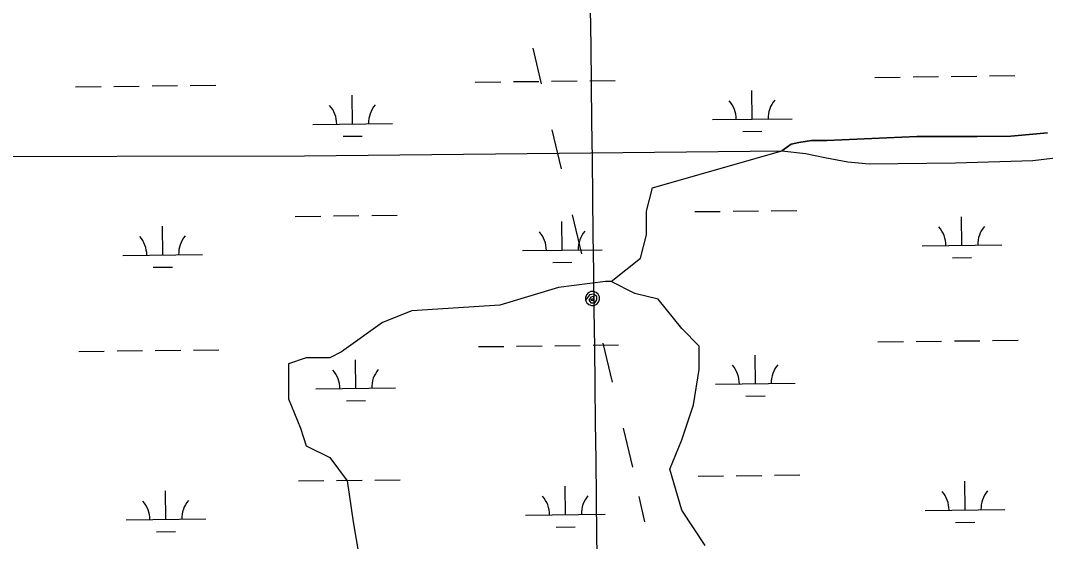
# Model space of a CAD drawing. Extents: x 3694830 to 3732949, y 415201 to 440970.
# Drawn here: x 3724685 to 3725973, y 430155 to 430810 of the extents above; entities that cross this region are included whole.
import ezdxf

# ---------------------------------------------------------------- set-up
doc = ezdxf.new("R2010")
doc.units = 0
for name, color, linetype in [('V-GRID-MAJR', 7, 'Continuous'), ('V-TOPO-SHOR', 7, 'Continuous'), ('V-UTIL-LINE', 7, 'Continuous'), ('V-WETL-SWMP', 7, 'Continuous')]:
    doc.layers.add(name, color=color, linetype=linetype)

msp = doc.modelspace()

# ---------------------------------------------------------------- linework, layer by layer
at = {"layer": 'V-GRID-MAJR'}
msp.add_spline([(3725521.948, 420931.967), (3725447.9250000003, 426990.407), (3725373.878, 433050.776), (3725299.8310000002, 439111.152), (3725299.808, 439113.075)], degree=3, dxfattribs=at)
at = {"layer": 'V-TOPO-SHOR'}
for points in [[(3725641.33, 430646.566), (3725653.108, 430654.821), (3725662.793, 430656.86100000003), (3725678.702, 430659.575), (3725698.056, 430659.509), (3725810.745, 430664.66000000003), (3725886.781, 430664.404), (3725928.949, 430664.95300000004), (3725975.2770000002, 430668.944)], [(3721370.724, 430621.404), (3721924.294, 430619.538), (3722410.545, 430618.971), (3722725.8340000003, 430627.528), (3722811.328, 430627.239), (3722965.221, 430627.79000000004), (3723029.358, 430632.918), (3723082.796, 430633.80700000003), (3723139.418, 430628.271), (3723158.6520000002, 430628.208), (3723183.257, 430635.605), (3723199.295, 430637.688), (3723242.039, 430636.47500000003), (3723517.736, 430630.204), (3723790.264, 430633.561), (3724251.969, 430643.76), (3724570.421, 430639.484), (3725041.713, 430640.033), (3725641.33, 430646.566)], [(3725427.216163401, 430482.0128061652), (3725464.060631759, 430511.4883808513), (3725471.4295254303, 430540.9639555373), (3725471.4295254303, 430570.4395302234), (3725478.7984191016, 430599.91510490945), (3725641.33, 430646.566)], [(3725641.33, 430646.566), (3725671.04, 430643.01), (3725695.217, 430638.08900000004), (3725724.231, 430632.461), (3725751.183, 430630.29600000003), (3725859.71, 430631.314), (3725956.497, 430634.446), (3725984.847, 430637.804)], [(3725545.1184621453, 430150.41259094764), (3725515.642887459, 430194.6259529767), (3725500.9051001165, 430246.20820867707), (3725515.642887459, 430283.05267703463), (3725530.380674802, 430327.2660390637), (3725537.749568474, 430371.4794010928), (3725537.749568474, 430400.9549757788), (3725515.642887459, 430423.06165679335), (3725486.1673127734, 430459.9061251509), (3725456.691738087, 430467.27501882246), (3725427.216163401, 430482.0128061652), (3725419.8472697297, 430482.0128061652), (3725360.896120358, 430474.64391249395), (3725287.2071836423, 430452.5372314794), (3725176.6737785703, 430445.1683378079), (3725139.8293102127, 430430.4305504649), (3725088.247054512, 430393.58608210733), (3725073.509267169, 430386.2171884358), (3725044.033692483, 430386.2171884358), (3725021.9270114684, 430378.8482947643), (3725021.9270114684, 430342.0038264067), (3725021.9270114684, 430334.63493273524), (3725036.6647988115, 430297.7904643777), (3725044.033692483, 430275.6837833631), (3725073.509267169, 430260.9459960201), (3725095.6159481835, 430231.47042133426), (3725102.9848418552, 430179.88816563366), (3725110.3537355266, 430135.6748036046)]]:
    msp.add_lwpolyline(points, dxfattribs=at)
at = {"layer": 'V-UTIL-LINE'}
for points in [[(3725339.373, 430730.521), (3725329.089, 430775.45900000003)], [(3725364.784, 430623.794), (3725353.109, 430672.831)], [(3725390.1950000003, 430517.068), (3725378.52, 430566.104)], [(3725403.588, 430460.82), (3725401.665, 430458.679), (3725403.975, 430458.39900000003), (3725405.758, 430460.488), (3725404.769, 430463.243), (3725401.43, 430462.614), (3725398.876, 430458.68200000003), (3725401.504, 430455.321), (3725406.364, 430455.148), (3725408.955, 430458.923), (3725408.8880000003, 430463.393), (3725405.038, 430466.299), (3725399.617, 430465.34), (3725394.833, 430458.735), (3725396.2970000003, 430455.544), (3725398.8710000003, 430453.155), (3725402.163, 430451.933), (3725405.673, 430452.065), (3725408.864, 430453.529), (3725411.253, 430456.103), (3725412.474, 430459.396), (3725412.343, 430462.905), (3725410.879, 430466.096), (3725408.305, 430468.485), (3725405.012, 430469.707), (3725401.503, 430469.575), (3725398.312, 430468.11100000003), (3725395.923, 430465.537), (3725394.701, 430462.244), (3725394.833, 430458.735)], [(3725428.656, 430355.536), (3725416.98, 430404.572)], [(3725454.0670000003, 430248.809), (3725442.392, 430297.846)], [(3725469.36, 430180.168), (3725462.333, 430211.706)]]:
    msp.add_lwpolyline(points, dxfattribs=at)
at = {"layer": 'V-WETL-SWMP'}
for p, q in [((3725758.1438617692, 430738.8867794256), (3725790.14158358, 430739.26842478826)), ((3725806.140444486, 430739.4592474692), (3725838.1381662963, 430739.8408928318)), ((3725854.1370272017, 430740.031715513), (3725886.1347490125, 430740.4133608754)), ((3725902.133609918, 430740.6041835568), (3725934.1313317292, 430740.98582891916)), ((3724754.3993268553, 430726.9148506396), (3724786.397048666, 430727.2964960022)), ((3724802.3959095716, 430727.4873186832), (3724834.393631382, 430727.8689640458)), ((3724850.392492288, 430728.05978672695), (3724882.3902140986, 430728.4414320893)), ((3724898.3890750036, 430728.6322547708), (3724930.386796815, 430729.01390013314)), ((3725256.271594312, 430732.9008150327), (3725288.269316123, 430733.28246039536)), ((3725304.2681770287, 430733.4732830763), (3725336.265898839, 430733.8549284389)), ((3725352.2647597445, 430734.0457511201), (3725384.2624815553, 430734.4273964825)), ((3725400.2613424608, 430734.6182191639), (3725432.259064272, 430734.99986452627)), ((3725102.295771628, 430680.3186952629), (3725101.866419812, 430716.31613479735)), ((3725604.168039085, 430686.3046596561), (3725603.7386872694, 430722.3020991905)), ((3725554.1715987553, 430685.70833877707), (3725654.1644794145, 430686.9009805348)), ((3725052.2993312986, 430679.72237438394), (3725152.2922119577, 430680.91501614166)), ((3725090.4806628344, 430664.74567576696), (3725114.478954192, 430665.0319097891)), ((3725592.352930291, 430670.7316401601), (3725616.351221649, 430671.01787418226)), ((3725810.7442807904, 430664.6588855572), (3725698.054296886, 430659.5088881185)), ((3725886.7802700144, 430664.4028838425), (3725810.7442807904, 430664.6588855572)), ((3725928.948264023, 430664.951882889), (3725886.7802700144, 430664.4028838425)), ((3725975.2752573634, 430668.9438818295), (3725928.948264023, 430664.95188288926)), ((3725653.1083033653, 430654.82088914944), (3725641.329305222, 430646.56588944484)), ((3725662.792301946, 430656.8618889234), (3725653.1083033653, 430654.82088914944)), ((3725678.7002996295, 430659.57388855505), (3725662.792301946, 430656.8618889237)), ((3725698.054296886, 430659.5088881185), (3725678.7002996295, 430659.57388855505)), ((3725641.329305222, 430646.56588944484), (3725671.0403010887, 430643.00988878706)), ((3725671.0403010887, 430643.00988878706), (3725695.2172977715, 430638.0898882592)), ((3725695.2172977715, 430638.0898882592), (3725724.231293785, 430632.46188762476)), ((3725956.495260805, 430634.44488237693), (3725984.8472567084, 430637.80488172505)), ((3725724.231293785, 430632.46188762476), (3725751.1822900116, 430630.2968870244)), ((3725751.1822900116, 430630.2968870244), (3725859.710274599, 430631.313884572)), ((3725859.710274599, 430631.313884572), (3725956.495260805, 430634.44488237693)), ((3725580.1385407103, 430570.5778432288), (3725612.1362625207, 430570.95948859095)), ((3725628.1351234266, 430571.1503112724), (3725660.1328452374, 430571.5319566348)), ((3725030.269690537, 430564.01941079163), (3725062.2674123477, 430564.4010561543)), ((3725078.2662732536, 430564.5918788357), (3725110.263995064, 430564.9735241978)), ((3725126.2628559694, 430565.16434687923), (3725158.26057778, 430565.54599224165)), ((3725532.141957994, 430570.00537518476), (3725564.139679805, 430570.3870205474)), ((3725867.5158638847, 430527.572166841), (3725867.0865120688, 430563.5696063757)), ((3724863.7713289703, 430515.600238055), (3724863.341977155, 430551.5976775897)), ((3725365.6435964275, 430521.5862024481), (3725365.214244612, 430557.5836419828)), ((3725315.6471560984, 430520.9898815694), (3725415.6400367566, 430522.18252332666)), ((3725817.5194235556, 430526.9758459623), (3725917.512304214, 430528.16848771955)), ((3724813.7748886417, 430515.0039171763), (3724913.7677692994, 430516.19655893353)), ((3725353.8284876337, 430506.0131829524), (3725377.826778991, 430506.2994169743)), ((3725855.700755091, 430511.9991473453), (3725879.6990464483, 430512.2853813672)), ((3724851.956220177, 430500.0272185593), (3724875.9545115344, 430500.3134525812)), ((3725762.1114899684, 430406.2354406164), (3725794.109211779, 430406.61708597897)), ((3725810.108072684, 430406.8079086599), (3725842.1057944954, 430407.18955402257)), ((3725858.104655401, 430407.38037670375), (3725890.1023772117, 430407.7620220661)), ((3725906.101238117, 430407.9528447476), (3725938.0989599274, 430408.33449010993)), ((3724758.3669550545, 430394.26351183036), (3724790.3646768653, 430394.64515719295)), ((3724806.36353777, 430394.8359798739), (3724838.3612595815, 430395.21762523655)), ((3724854.360120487, 430395.4084479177), (3724886.3578422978, 430395.7900932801)), ((3724902.356703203, 430395.9809159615), (3724934.3544250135, 430396.3625613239)), ((3725260.239222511, 430400.2494762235), (3725292.236944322, 430400.6311215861)), ((3725308.2358052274, 430400.821944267), (3725340.2335270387, 430401.2035896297)), ((3725356.2323879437, 430401.39441231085), (3725388.2301097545, 430401.7760576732)), ((3725404.2289706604, 430401.9668803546), (3725436.2266924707, 430402.34852571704)), ((3725106.2633998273, 430347.66735645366), (3725105.834048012, 430383.66479598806)), ((3725608.135667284, 430353.6533208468), (3725607.706315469, 430389.65076038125)), ((3725558.1392269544, 430353.05699996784), (3725658.1321076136, 430354.24964172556)), ((3725056.2669594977, 430347.07103557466), (3725156.2598401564, 430348.26367733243)), ((3725094.448291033, 430332.0943369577), (3725118.446582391, 430332.38057097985)), ((3725596.3205584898, 430338.08030135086), (3725620.3188498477, 430338.366535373)), ((3725536.109586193, 430237.35403637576), (3725568.107308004, 430237.7356817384)), ((3725584.106168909, 430237.9265044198), (3725616.10389072, 430238.30814978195)), ((3725632.1027516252, 430238.49897246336), (3725664.1004734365, 430238.8806178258)), ((3725034.237318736, 430231.36807198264), (3725066.235040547, 430231.7497173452)), ((3725082.2339014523, 430231.9405400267), (3725114.231623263, 430232.3221853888)), ((3725130.230484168, 430232.51300807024), (3725162.2282059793, 430232.8946534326)), ((3725369.6112246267, 430188.9348636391), (3725369.1818728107, 430224.9323031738)), ((3725871.483492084, 430194.920828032), (3725871.054140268, 430230.9182675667)), ((3724867.7389571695, 430182.948899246), (3724867.309605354, 430218.94633878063)), ((3725319.614784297, 430188.3385427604), (3725419.607664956, 430189.5311845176)), ((3725821.4870517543, 430194.3245071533), (3725921.4799324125, 430195.51714891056)), ((3724817.74251684, 430182.3525783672), (3724917.7353974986, 430183.5452201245)), ((3725357.7961158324, 430173.3618441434), (3725381.7944071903, 430173.6480781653)), ((3725859.6683832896, 430179.3478085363), (3725883.6666746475, 430179.6340425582)), ((3724855.923848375, 430167.37587975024), (3724879.9221397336, 430167.6621137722))]:
    msp.add_line(p, q, dxfattribs=at)
for centre, radius, start, end in [((3725047.0511057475, 430680.134614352), 35.24628790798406, 359.91152952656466, 41.455187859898), ((3725157.5291120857, 430681.45231500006), 35.246287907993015, 139.91152663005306, 181.4551849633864), ((3725548.923373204, 430686.12057874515), 35.24628790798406, 359.91152952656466, 41.455187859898), ((3725659.401379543, 430687.4382793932), 35.246287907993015, 139.91152663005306, 181.4551849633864), ((3725310.3989305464, 430521.4021215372), 35.24628790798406, 359.91152952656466, 41.455187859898), ((3725420.876936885, 430522.7198221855), 35.246287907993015, 139.91152663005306, 181.4551849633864), ((3725812.2711980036, 430527.38808593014), 35.24628790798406, 359.91152952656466, 41.455187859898), ((3725922.749204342, 430528.7057865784), 35.246287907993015, 139.91152663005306, 181.4551849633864), ((3724808.526663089, 430515.41615714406), 35.24628790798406, 359.91152952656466, 41.455187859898), ((3724919.004669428, 430516.7338577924), 35.246287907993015, 139.91152663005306, 181.4551849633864), ((3725663.369007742, 430354.78694058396), 35.246287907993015, 139.91152663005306, 181.4551849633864), ((3725051.0187339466, 430347.48327554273), 35.24628790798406, 359.91152952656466, 41.455187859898), ((3725161.496740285, 430348.80097619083), 35.246287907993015, 139.91152663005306, 181.4551849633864), ((3725552.8910014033, 430353.46923993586), 35.24628790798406, 359.91152952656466, 41.455187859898), ((3725314.3665587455, 430188.7507827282), 35.24628790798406, 359.91152952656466, 41.455187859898), ((3725424.844565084, 430190.0684833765), 35.246287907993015, 139.91152663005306, 181.4551849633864), ((3725816.2388262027, 430194.7367471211), 35.24628790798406, 359.91152952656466, 41.455187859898), ((3725926.716832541, 430196.0544477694), 35.246287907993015, 139.91152663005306, 181.4551849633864), ((3724812.4942912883, 430182.76481833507), 35.24628790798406, 359.91152952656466, 41.455187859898), ((3724922.972297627, 430184.0825189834), 35.246287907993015, 139.91152663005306, 181.4551849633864)]:
    msp.add_arc(centre, radius, start, end, dxfattribs=at)

doc.saveas('drawing.dxf')
